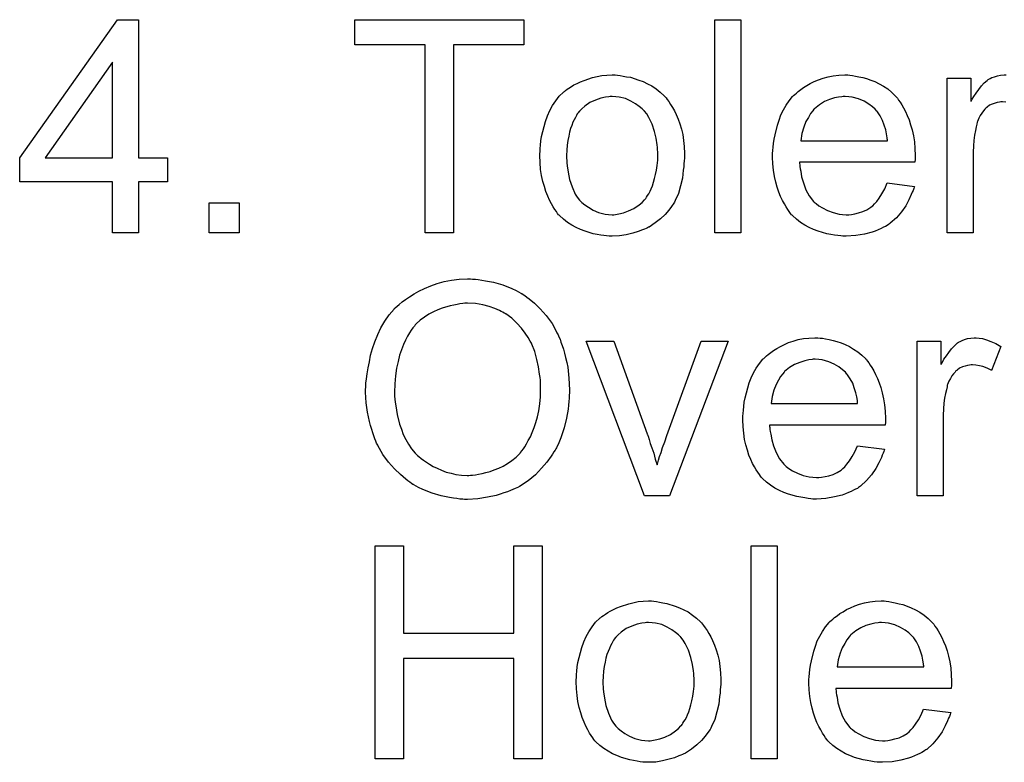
# Model space of a CAD drawing. Extents: x -1.5 to 9, y -3 to 5.
# Tile 299 of 368: x 4.8 to 5.17, y 1.269 to 1.548. Entities that reach past the tile are written whole.
import ezdxf

# ---------------------------------------------------------------- set-up
doc = ezdxf.new("R2010")
doc.units = 0
doc.layers.add('qfn16-30-34-a_mechanical_19', color=1, linetype='CONTINUOUS')

msp = doc.modelspace()

# ---------------------------------------------------------------- linework, layer by layer
at = {"layer": 'qfn16-30-34-a_mechanical_19', "color": 1}
for points in [[(4.84466, 1.496577), (4.855536, 1.496577), (4.855536, 1.487552), (4.84466, 1.487552), (4.84466, 1.468346), (4.834826, 1.468346), (4.834826, 1.487552), (4.8, 1.487552), (4.8, 1.496577), (4.836677, 1.54841), (4.84466, 1.54841), (4.84466, 1.496577)], [(4.989285, 1.538923), (4.962906, 1.538923), (4.962906, 1.468346), (4.952261, 1.468346), (4.952261, 1.538923), (4.925882, 1.538923), (4.925882, 1.54841), (4.989285, 1.54841), (4.989285, 1.538923)], [(5.070854, 1.468346), (5.061019, 1.468346), (5.061019, 1.54841), (5.070854, 1.54841), (5.070854, 1.468346)], [(4.834826, 1.532444), (4.809603, 1.496577), (4.834826, 1.496577), (4.834826, 1.532444)], [(5.024458, 1.527584), (5.025499, 1.527469), (5.026656, 1.527237), (5.027929, 1.527006), (5.029433, 1.526774), (5.032557, 1.525733), (5.034177, 1.525155), (5.035797, 1.524345), (5.037416, 1.523535), (5.039036, 1.522378), (5.04054, 1.521221), (5.042044, 1.519832), (5.04216, 1.519717), (5.042391, 1.519485), (5.042739, 1.519023), (5.043201, 1.518444), (5.04378, 1.517634), (5.044474, 1.516593), (5.045168, 1.515436), (5.045863, 1.514163), (5.046557, 1.512775), (5.047251, 1.511039), (5.047945, 1.509304), (5.048524, 1.507337), (5.048986, 1.505254), (5.049333, 1.503056), (5.049565, 1.500742), (5.049681, 1.498197), (5.049681, 1.498081), (5.049681, 1.497734), (5.049681, 1.497155), (5.049681, 1.496345), (5.049565, 1.49542), (5.049449, 1.494263), (5.049449, 1.493106), (5.049218, 1.491833), (5.048871, 1.48894), (5.048176, 1.486048), (5.047367, 1.483156), (5.04621, 1.480494), (5.04621, 1.480379), (5.046094, 1.480263), (5.045863, 1.479916), (5.045631, 1.479453), (5.044821, 1.478296), (5.04378, 1.476908), (5.042391, 1.475288), (5.040656, 1.473668), (5.038689, 1.472048), (5.036375, 1.470544), (5.036259, 1.470544), (5.036144, 1.470428), (5.035797, 1.470197), (5.035218, 1.469966), (5.03464, 1.469734), (5.033945, 1.469503), (5.03221, 1.468809), (5.030243, 1.46823), (5.027813, 1.467652), (5.025268, 1.467189), (5.022491, 1.467073), (5.021334, 1.467073), (5.020408, 1.467189), (5.019367, 1.467305), (5.01821, 1.467536), (5.016822, 1.467767), (5.015433, 1.467999), (5.01231, 1.468924), (5.010574, 1.469619), (5.008954, 1.470313), (5.007334, 1.471238), (5.005715, 1.47228), (5.004211, 1.473437), (5.002706, 1.474825), (5.002591, 1.474941), (5.002359, 1.475172), (5.002012, 1.475635), (5.001549, 1.476329), (5.000971, 1.477139), (5.000392, 1.478065), (4.999698, 1.479222), (4.999004, 1.48061), (4.99831, 1.482114), (4.997616, 1.48385), (4.997037, 1.485701), (4.996459, 1.487668), (4.995996, 1.489866), (4.995649, 1.49218), (4.995417, 1.494726), (4.995302, 1.497387), (4.995302, 1.497618), (4.995302, 1.498081), (4.995417, 1.498891), (4.995417, 1.500048), (4.995533, 1.50132), (4.995764, 1.50294), (4.995996, 1.50456), (4.996459, 1.506411), (4.996921, 1.508262), (4.9975, 1.510229), (4.998194, 1.512312), (4.99912, 1.514279), (5.000045, 1.51613), (5.001318, 1.517981), (5.002591, 1.519717), (5.004211, 1.521221), (5.004326, 1.521336), (5.004558, 1.521452), (5.00502, 1.521799), (5.005599, 1.522262), (5.006293, 1.522725), (5.007219, 1.523303), (5.008144, 1.523882), (5.009301, 1.52446), (5.010574, 1.525039), (5.011962, 1.525617), (5.015086, 1.526659), (5.018673, 1.527469), (5.020524, 1.527584), (5.022491, 1.5277), (5.023648, 1.5277), (5.024458, 1.527584)], [(5.111811, 1.527584), (5.112737, 1.527469), (5.113894, 1.527237), (5.115167, 1.527006), (5.116671, 1.526659), (5.118059, 1.526312), (5.119679, 1.525733), (5.121183, 1.525155), (5.122803, 1.524345), (5.124423, 1.523419), (5.126043, 1.522378), (5.127547, 1.521105), (5.128935, 1.519717), (5.129051, 1.519601), (5.129282, 1.51937), (5.129629, 1.518907), (5.130092, 1.518213), (5.130671, 1.517403), (5.131249, 1.516477), (5.131943, 1.51532), (5.132637, 1.513932), (5.133332, 1.512428), (5.134026, 1.510808), (5.134604, 1.508957), (5.135183, 1.50699), (5.135646, 1.504792), (5.135993, 1.502477), (5.136224, 1.500048), (5.13634, 1.497387), (5.13634, 1.497271), (5.13634, 1.496808), (5.13634, 1.495998), (5.136224, 1.494841), (5.092837, 1.494841), (5.092837, 1.494726), (5.092837, 1.494379), (5.092952, 1.493916), (5.092952, 1.493222), (5.093068, 1.492412), (5.0933, 1.491486), (5.093647, 1.489403), (5.094341, 1.487089), (5.095266, 1.484544), (5.096539, 1.48223), (5.098159, 1.480147), (5.098275, 1.480147), (5.09839, 1.479916), (5.099084, 1.479338), (5.100126, 1.478528), (5.101514, 1.477718), (5.103365, 1.476792), (5.105448, 1.475982), (5.107762, 1.475404), (5.109035, 1.475288), (5.110423, 1.475172), (5.111349, 1.475172), (5.11239, 1.475288), (5.113663, 1.475519), (5.115051, 1.475867), (5.116671, 1.476329), (5.118175, 1.477024), (5.119679, 1.477949), (5.119795, 1.478065), (5.120373, 1.478528), (5.121068, 1.479222), (5.121877, 1.480147), (5.122803, 1.48142), (5.123844, 1.48304), (5.124886, 1.484891), (5.125811, 1.487089), (5.135993, 1.485817), (5.135993, 1.485701), (5.135877, 1.48547), (5.135761, 1.485007), (5.13553, 1.484313), (5.135183, 1.483618), (5.134836, 1.482693), (5.13391, 1.480726), (5.132753, 1.478528), (5.131133, 1.476214), (5.129282, 1.474015), (5.126968, 1.471933), (5.126852, 1.471933), (5.126621, 1.471701), (5.126274, 1.47147), (5.125811, 1.471123), (5.125117, 1.470776), (5.124423, 1.470429), (5.123497, 1.469966), (5.122456, 1.469503), (5.121299, 1.46904), (5.120142, 1.468577), (5.117249, 1.467883), (5.11401, 1.467305), (5.110423, 1.467073), (5.10915, 1.467073), (5.108341, 1.467189), (5.107299, 1.467305), (5.106026, 1.467536), (5.104638, 1.467767), (5.103134, 1.467999), (5.099894, 1.468925), (5.098159, 1.469619), (5.096539, 1.470313), (5.094804, 1.471238), (5.093184, 1.47228), (5.09168, 1.473437), (5.090176, 1.474825), (5.09006, 1.474941), (5.089828, 1.475172), (5.089481, 1.475635), (5.089019, 1.476329), (5.08844, 1.477139), (5.087862, 1.478065), (5.087167, 1.479222), (5.086473, 1.480495), (5.085779, 1.481998), (5.085085, 1.483618), (5.084506, 1.485469), (5.083928, 1.487436), (5.083465, 1.489519), (5.083118, 1.491833), (5.082886, 1.494263), (5.082771, 1.496808), (5.082771, 1.496924), (5.082771, 1.497502), (5.082771, 1.498197), (5.082886, 1.499238), (5.083002, 1.500511), (5.083118, 1.501899), (5.083349, 1.503519), (5.083696, 1.505139), (5.084622, 1.508841), (5.0852, 1.510692), (5.085895, 1.512659), (5.08682, 1.51451), (5.087862, 1.516246), (5.089019, 1.517981), (5.090291, 1.519601), (5.090407, 1.519717), (5.090638, 1.519948), (5.091101, 1.520295), (5.09168, 1.520874), (5.092374, 1.521452), (5.0933, 1.522147), (5.094341, 1.522956), (5.095614, 1.523651), (5.096886, 1.52446), (5.09839, 1.525155), (5.10001, 1.525849), (5.101746, 1.526427), (5.103597, 1.527006), (5.105564, 1.527353), (5.107646, 1.527584), (5.109845, 1.5277), (5.111002, 1.5277), (5.111811, 1.527584)], [(5.170356, 1.517403), (5.169083, 1.517518), (5.168505, 1.517518), (5.167926, 1.517403), (5.167116, 1.517287), (5.166306, 1.517056), (5.165265, 1.516709), (5.164224, 1.516246), (5.163298, 1.515552), (5.163182, 1.515436), (5.162835, 1.515205), (5.162488, 1.514742), (5.16191, 1.514163), (5.161331, 1.513353), (5.160753, 1.512428), (5.160174, 1.511386), (5.159711, 1.510114), (5.159596, 1.509882), (5.15948, 1.509188), (5.159248, 1.508147), (5.158901, 1.506758), (5.158554, 1.505023), (5.158323, 1.503056), (5.158207, 1.500973), (5.158092, 1.498659), (5.158092, 1.468346), (5.148257, 1.468346), (5.148257, 1.526427), (5.157166, 1.526427), (5.157166, 1.517634), (5.157282, 1.51775), (5.157744, 1.51856), (5.158323, 1.519601), (5.159248, 1.520874), (5.160174, 1.522147), (5.161215, 1.523535), (5.162257, 1.524692), (5.163298, 1.525618), (5.163414, 1.525733), (5.163761, 1.525965), (5.164455, 1.526312), (5.165149, 1.526659), (5.166075, 1.527006), (5.167232, 1.527353), (5.168389, 1.527584), (5.169662, 1.5277), (5.170471, 1.5277)], [(5.022491, 1.519601), (5.021797, 1.519601), (5.021218, 1.519485), (5.019946, 1.51937), (5.01821, 1.518907), (5.016243, 1.518213), (5.014161, 1.517287), (5.012194, 1.515899), (5.011153, 1.514973), (5.010227, 1.514047), (5.010227, 1.513932), (5.009995, 1.513816), (5.009764, 1.513469), (5.009417, 1.513006), (5.00907, 1.512428), (5.008723, 1.511733), (5.00826, 1.510808), (5.007797, 1.509882), (5.007334, 1.508725), (5.006872, 1.507568), (5.006525, 1.50618), (5.006177, 1.504676), (5.00583, 1.503056), (5.005599, 1.50132), (5.005483, 1.499353), (5.005368, 1.497387), (5.005368, 1.497271), (5.005368, 1.496924), (5.005368, 1.496345), (5.005483, 1.495535), (5.005483, 1.49461), (5.005599, 1.493569), (5.005946, 1.491139), (5.006525, 1.488362), (5.00745, 1.485585), (5.008607, 1.482924), (5.009417, 1.481767), (5.010227, 1.48061), (5.010343, 1.48061), (5.010458, 1.480379), (5.011153, 1.4798), (5.012194, 1.478875), (5.013582, 1.477949), (5.015318, 1.476908), (5.0174, 1.475982), (5.01983, 1.475404), (5.021103, 1.475288), (5.022491, 1.475172), (5.023185, 1.475172), (5.023764, 1.475288), (5.025037, 1.475519), (5.026772, 1.475866), (5.028623, 1.476561), (5.030706, 1.477486), (5.032673, 1.478875), (5.033714, 1.4798), (5.03464, 1.480726), (5.034755, 1.480841), (5.034871, 1.480957), (5.035102, 1.481304), (5.035449, 1.481767), (5.035797, 1.482346), (5.036259, 1.48304), (5.036722, 1.483965), (5.037185, 1.484891), (5.037648, 1.486048), (5.037995, 1.487321), (5.038458, 1.488709), (5.038805, 1.490213), (5.039152, 1.491949), (5.039383, 1.493684), (5.039615, 1.495651), (5.039615, 1.497734), (5.039615, 1.497849), (5.039615, 1.498197), (5.039615, 1.498775), (5.039499, 1.499469), (5.039499, 1.500395), (5.039383, 1.501436), (5.039036, 1.503866), (5.038458, 1.506411), (5.037532, 1.509188), (5.036259, 1.511733), (5.035565, 1.513006), (5.03464, 1.514047), (5.03464, 1.514163), (5.034408, 1.514279), (5.033714, 1.514973), (5.032673, 1.515783), (5.031284, 1.516824), (5.029549, 1.517866), (5.027466, 1.518791), (5.025152, 1.51937), (5.02388, 1.519485), (5.022491, 1.519601)], [(5.10996, 1.519601), (5.109266, 1.519601), (5.108803, 1.519485), (5.107531, 1.51937), (5.106026, 1.519023), (5.104175, 1.518444), (5.102208, 1.517634), (5.100357, 1.516477), (5.098506, 1.514973), (5.098275, 1.514742), (5.097812, 1.514163), (5.097002, 1.513122), (5.096192, 1.511734), (5.095266, 1.510114), (5.094457, 1.508031), (5.093762, 1.505601), (5.093415, 1.50294), (5.125927, 1.50294), (5.125927, 1.503056), (5.125927, 1.503287), (5.125811, 1.503634), (5.125811, 1.504097), (5.12558, 1.505486), (5.125233, 1.50699), (5.124654, 1.508841), (5.124076, 1.510576), (5.12315, 1.512312), (5.122109, 1.513816), (5.122109, 1.513932), (5.121877, 1.514047), (5.121299, 1.514742), (5.120258, 1.515667), (5.118869, 1.516709), (5.117134, 1.51775), (5.115051, 1.518676), (5.112621, 1.51937), (5.111349, 1.519485), (5.10996, 1.519601)], [(4.882378, 1.468346), (4.871155, 1.468346), (4.871155, 1.479569), (4.882378, 1.479569), (4.882378, 1.468346)], [(4.970079, 1.450945), (4.97112, 1.450945), (4.972162, 1.450829), (4.97355, 1.450598), (4.974938, 1.450366), (4.977947, 1.449788), (4.981418, 1.448862), (4.984773, 1.447474), (4.986508, 1.446664), (4.988244, 1.445738), (4.98836, 1.445622), (4.988591, 1.445507), (4.989054, 1.44516), (4.989748, 1.444812), (4.990442, 1.444234), (4.991368, 1.44354), (4.993335, 1.44192), (4.995417, 1.439837), (4.997731, 1.437292), (4.99993, 1.434284), (5.001781, 1.430928), (5.001781, 1.430813), (5.002012, 1.430466), (5.002244, 1.430003), (5.002475, 1.429309), (5.002938, 1.428383), (5.003285, 1.427342), (5.003748, 1.426069), (5.004211, 1.424681), (5.004558, 1.423177), (5.00502, 1.421557), (5.005483, 1.419706), (5.00583, 1.417854), (5.006293, 1.413805), (5.006525, 1.409408), (5.006525, 1.409293), (5.006525, 1.40883), (5.006525, 1.408251), (5.006409, 1.407326), (5.006409, 1.406284), (5.006293, 1.405012), (5.006062, 1.403623), (5.005946, 1.402119), (5.005368, 1.398764), (5.004442, 1.395062), (5.003169, 1.391359), (5.002475, 1.389508), (5.001549, 1.387657), (5.001549, 1.387541), (5.001318, 1.387194), (5.001087, 1.386731), (5.000624, 1.386037), (5.000161, 1.385227), (4.999583, 1.384417), (4.997963, 1.382219), (4.995996, 1.379905), (4.993682, 1.377475), (4.990905, 1.375161), (4.987665, 1.373079), (4.98755, 1.373079), (4.987318, 1.372847), (4.98674, 1.372616), (4.986046, 1.372269), (4.985236, 1.371921), (4.98431, 1.371574), (4.983153, 1.371112), (4.98188, 1.370649), (4.980492, 1.370186), (4.978988, 1.369723), (4.975633, 1.369029), (4.972046, 1.36845), (4.968228, 1.368219), (4.967071, 1.368219), (4.966377, 1.368335), (4.965335, 1.368335), (4.964178, 1.368566), (4.962906, 1.368682), (4.961401, 1.368913), (4.958278, 1.369608), (4.954922, 1.370533), (4.951451, 1.371921), (4.949716, 1.372731), (4.94798, 1.373657), (4.947865, 1.373773), (4.947633, 1.373888), (4.94717, 1.374236), (4.946476, 1.374698), (4.945782, 1.375161), (4.944972, 1.375855), (4.943005, 1.377591), (4.940807, 1.379673), (4.938493, 1.382219), (4.93641, 1.385111), (4.934443, 1.388467), (4.934443, 1.388582), (4.934212, 1.388929), (4.933981, 1.389392), (4.933749, 1.390086), (4.933402, 1.391012), (4.933055, 1.392053), (4.932592, 1.39321), (4.932245, 1.394483), (4.931782, 1.395987), (4.931319, 1.397491), (4.930625, 1.400962), (4.930163, 1.404549), (4.929931, 1.408483), (4.929931, 1.408598), (4.929931, 1.408714), (4.929931, 1.409408), (4.930047, 1.41045), (4.930047, 1.411838), (4.930278, 1.413458), (4.93051, 1.415425), (4.930857, 1.417623), (4.931319, 1.419937), (4.931782, 1.422367), (4.932476, 1.424912), (4.933402, 1.427457), (4.934443, 1.430119), (4.9356, 1.432664), (4.937105, 1.435209), (4.938724, 1.437523), (4.940575, 1.439722), (4.940691, 1.439837), (4.941038, 1.440185), (4.941733, 1.440763), (4.942542, 1.441457), (4.943584, 1.442383), (4.944856, 1.443308), (4.94636, 1.44435), (4.948096, 1.445391), (4.949947, 1.446432), (4.95203, 1.447474), (4.954344, 1.448399), (4.956774, 1.449325), (4.959435, 1.450019), (4.962211, 1.450598), (4.965104, 1.450945), (4.968228, 1.45106), (4.969269, 1.45106), (4.970079, 1.450945)], [(4.968228, 1.44192), (4.967186, 1.44192), (4.966377, 1.441804), (4.965335, 1.441689), (4.964294, 1.441457), (4.963021, 1.441226), (4.961633, 1.440994), (4.958625, 1.440069), (4.957005, 1.439375), (4.955385, 1.43868), (4.95365, 1.437755), (4.95203, 1.436714), (4.95041, 1.435556), (4.948906, 1.434168), (4.94879, 1.434052), (4.948559, 1.433821), (4.948212, 1.433358), (4.947633, 1.432664), (4.947055, 1.431854), (4.94636, 1.430813), (4.945666, 1.42954), (4.944856, 1.428036), (4.944162, 1.426416), (4.943352, 1.424449), (4.942658, 1.422367), (4.94208, 1.420053), (4.941501, 1.417507), (4.941154, 1.414615), (4.940923, 1.411607), (4.940807, 1.408367), (4.940807, 1.408251), (4.940807, 1.407789), (4.940807, 1.406979), (4.940923, 1.405937), (4.941038, 1.40478), (4.94127, 1.403392), (4.941501, 1.401772), (4.941733, 1.400152), (4.942658, 1.39645), (4.943352, 1.394599), (4.944047, 1.392632), (4.944972, 1.390781), (4.946013, 1.388929), (4.94717, 1.387194), (4.948559, 1.385574), (4.948675, 1.385458), (4.948906, 1.385227), (4.949369, 1.384764), (4.949947, 1.384301), (4.950757, 1.383607), (4.951683, 1.382913), (4.952724, 1.382219), (4.953881, 1.381409), (4.955269, 1.380599), (4.956774, 1.379905), (4.958393, 1.379211), (4.960129, 1.378516), (4.96198, 1.378054), (4.963831, 1.377591), (4.965914, 1.377359), (4.968112, 1.377244), (4.968691, 1.377244), (4.969269, 1.377359), (4.970079, 1.377359), (4.97112, 1.377475), (4.972277, 1.377707), (4.973666, 1.377938), (4.975054, 1.378285), (4.976674, 1.378748), (4.978178, 1.379326), (4.979913, 1.379905), (4.981533, 1.380715), (4.983153, 1.381756), (4.984773, 1.382797), (4.986393, 1.38407), (4.987897, 1.385574), (4.988012, 1.38569), (4.988244, 1.385921), (4.988591, 1.3865), (4.989169, 1.387194), (4.989748, 1.388004), (4.990327, 1.389045), (4.991021, 1.390318), (4.991831, 1.391706), (4.992525, 1.393326), (4.993219, 1.395177), (4.993797, 1.397144), (4.994492, 1.399227), (4.994954, 1.401541), (4.995302, 1.404086), (4.995533, 1.406747), (4.995649, 1.409524), (4.995649, 1.40964), (4.995649, 1.409987), (4.995649, 1.41045), (4.995649, 1.411144), (4.995533, 1.411954), (4.995533, 1.412995), (4.995417, 1.414036), (4.995186, 1.415309), (4.994839, 1.41797), (4.99426, 1.420747), (4.99345, 1.423755), (4.992293, 1.426532), (4.992293, 1.426648), (4.992178, 1.426879), (4.991946, 1.427226), (4.991715, 1.427689), (4.990905, 1.429077), (4.989864, 1.430697), (4.988475, 1.432548), (4.98674, 1.434399), (4.984773, 1.436251), (4.982575, 1.43787), (4.982459, 1.43787), (4.982343, 1.438102), (4.981996, 1.438218), (4.981418, 1.438565), (4.980839, 1.438796), (4.980145, 1.439143), (4.978409, 1.439953), (4.976327, 1.440647), (4.973897, 1.441341), (4.97112, 1.441804), (4.968228, 1.44192)], [(5.044011, 1.369608), (5.03464, 1.369608), (5.012772, 1.427689), (5.023185, 1.427689), (5.035681, 1.392863), (5.035681, 1.392747), (5.035797, 1.392632), (5.035912, 1.392285), (5.036028, 1.391938), (5.036375, 1.390781), (5.036838, 1.389276), (5.037416, 1.387541), (5.038111, 1.385574), (5.038689, 1.383376), (5.039383, 1.381178), (5.039499, 1.381409), (5.039615, 1.381987), (5.039962, 1.382913), (5.040309, 1.384301), (5.040887, 1.385805), (5.041466, 1.387772), (5.042276, 1.389855), (5.043086, 1.392169), (5.055928, 1.427689), (5.06611, 1.427689), (5.044011, 1.369608)], [(5.100589, 1.428846), (5.101514, 1.42873), (5.102671, 1.428499), (5.103944, 1.428267), (5.105448, 1.42792), (5.106836, 1.427573), (5.108456, 1.426995), (5.10996, 1.426416), (5.11158, 1.425606), (5.1132, 1.424681), (5.11482, 1.423639), (5.116324, 1.422367), (5.117712, 1.420978), (5.117828, 1.420863), (5.118059, 1.420631), (5.118406, 1.420168), (5.118869, 1.419474), (5.119448, 1.418664), (5.120026, 1.417739), (5.12072, 1.416582), (5.121415, 1.415193), (5.122109, 1.413689), (5.122803, 1.41207), (5.123382, 1.410218), (5.12396, 1.408251), (5.124423, 1.406053), (5.12477, 1.403739), (5.125001, 1.401309), (5.125117, 1.398648), (5.125117, 1.398533), (5.125117, 1.39807), (5.125117, 1.39726), (5.125001, 1.396103), (5.081614, 1.396103), (5.081614, 1.395987), (5.081614, 1.39564), (5.08173, 1.395177), (5.08173, 1.394483), (5.081845, 1.393673), (5.082077, 1.392747), (5.082424, 1.390665), (5.083118, 1.388351), (5.084043, 1.385805), (5.085316, 1.383492), (5.086936, 1.381409), (5.087052, 1.381409), (5.087167, 1.381178), (5.087862, 1.380599), (5.088903, 1.379789), (5.090291, 1.378979), (5.092142, 1.378054), (5.094225, 1.377244), (5.096539, 1.376665), (5.097812, 1.37655), (5.0992, 1.376434), (5.100126, 1.376434), (5.101167, 1.37655), (5.10244, 1.376781), (5.103828, 1.377128), (5.105448, 1.377591), (5.106952, 1.378285), (5.108456, 1.379211), (5.108572, 1.379326), (5.10915, 1.379789), (5.109845, 1.380483), (5.110654, 1.381409), (5.11158, 1.382682), (5.112621, 1.384302), (5.113663, 1.386153), (5.114588, 1.388351), (5.12477, 1.387078), (5.12477, 1.386963), (5.124654, 1.386731), (5.124538, 1.386268), (5.124307, 1.385574), (5.12396, 1.38488), (5.123613, 1.383954), (5.122687, 1.381987), (5.12153, 1.379789), (5.11991, 1.377475), (5.118059, 1.375277), (5.115745, 1.373194), (5.11563, 1.373194), (5.115398, 1.372963), (5.115051, 1.372732), (5.114588, 1.372384), (5.113894, 1.372037), (5.1132, 1.37169), (5.112274, 1.371227), (5.111233, 1.370765), (5.110076, 1.370302), (5.108919, 1.369839), (5.106026, 1.369145), (5.102787, 1.368566), (5.0992, 1.368335), (5.097927, 1.368335), (5.097118, 1.368451), (5.096076, 1.368566), (5.094804, 1.368798), (5.093415, 1.369029), (5.091911, 1.369261), (5.088672, 1.370186), (5.086936, 1.37088), (5.085316, 1.371574), (5.083581, 1.3725), (5.081961, 1.373541), (5.080457, 1.374698), (5.078953, 1.376087), (5.078837, 1.376202), (5.078606, 1.376434), (5.078258, 1.376897), (5.077796, 1.377591), (5.077217, 1.378401), (5.076639, 1.379326), (5.075944, 1.380483), (5.07525, 1.381756), (5.074556, 1.38326), (5.073862, 1.38488), (5.073283, 1.386731), (5.072705, 1.388698), (5.072242, 1.390781), (5.071895, 1.393095), (5.071664, 1.395524), (5.071548, 1.39807), (5.071548, 1.398185), (5.071548, 1.398764), (5.071548, 1.399458), (5.071664, 1.400499), (5.071779, 1.401772), (5.071895, 1.40316), (5.072126, 1.40478), (5.072474, 1.4064), (5.073399, 1.410102), (5.073978, 1.411954), (5.074672, 1.413921), (5.075597, 1.415772), (5.076639, 1.417507), (5.077796, 1.419243), (5.079068, 1.420863), (5.079184, 1.420978), (5.079416, 1.42121), (5.079878, 1.421557), (5.080457, 1.422135), (5.081151, 1.422714), (5.082077, 1.423408), (5.083118, 1.424218), (5.084391, 1.424912), (5.085663, 1.425722), (5.087167, 1.426416), (5.088787, 1.427111), (5.090523, 1.427689), (5.092374, 1.428267), (5.094341, 1.428615), (5.096423, 1.428846), (5.098622, 1.428962), (5.099779, 1.428962), (5.100589, 1.428846)], [(5.16029, 1.428846), (5.161562, 1.428615), (5.163067, 1.428152), (5.164686, 1.427573), (5.166538, 1.426763), (5.168505, 1.425722), (5.164918, 1.416697), (5.164802, 1.416813), (5.164339, 1.417045), (5.163645, 1.417392), (5.16272, 1.417739), (5.161678, 1.418086), (5.160405, 1.418433), (5.159133, 1.418664), (5.15786, 1.41878), (5.157282, 1.41878), (5.156703, 1.418664), (5.155893, 1.418549), (5.155083, 1.418317), (5.154042, 1.41797), (5.153001, 1.417507), (5.152075, 1.416813), (5.151959, 1.416697), (5.151612, 1.416466), (5.151265, 1.416003), (5.150687, 1.415425), (5.150108, 1.414615), (5.14953, 1.413689), (5.148951, 1.412648), (5.148488, 1.411375), (5.148373, 1.411144), (5.148257, 1.41045), (5.148026, 1.409408), (5.147678, 1.40802), (5.147331, 1.406284), (5.1471, 1.404318), (5.146984, 1.402235), (5.146869, 1.399921), (5.146869, 1.369608), (5.137034, 1.369608), (5.137034, 1.427689), (5.145943, 1.427689), (5.145943, 1.418896), (5.146059, 1.419012), (5.146521, 1.419821), (5.1471, 1.420863), (5.148026, 1.422135), (5.148951, 1.423408), (5.149993, 1.424796), (5.151034, 1.425954), (5.152075, 1.426879), (5.152191, 1.426995), (5.152538, 1.427226), (5.153232, 1.427573), (5.153926, 1.42792), (5.154852, 1.428267), (5.156009, 1.428615), (5.157166, 1.428846), (5.158439, 1.428962), (5.159248, 1.428962), (5.16029, 1.428846)], [(5.098737, 1.420863), (5.098043, 1.420863), (5.09758, 1.420747), (5.096308, 1.420631), (5.094804, 1.420284), (5.092952, 1.419706), (5.090985, 1.418896), (5.089134, 1.417739), (5.087283, 1.416235), (5.087052, 1.416003), (5.086589, 1.415425), (5.085779, 1.414383), (5.084969, 1.412995), (5.084043, 1.411375), (5.083234, 1.409293), (5.082539, 1.406863), (5.082192, 1.404202), (5.114704, 1.404202), (5.114704, 1.404318), (5.114704, 1.404549), (5.114588, 1.404896), (5.114588, 1.405359), (5.114357, 1.406747), (5.11401, 1.408251), (5.113431, 1.410103), (5.112853, 1.411838), (5.111927, 1.413574), (5.110886, 1.415078), (5.110886, 1.415193), (5.110654, 1.415309), (5.110076, 1.416003), (5.109035, 1.416929), (5.107646, 1.41797), (5.105911, 1.419012), (5.103828, 1.419937), (5.101399, 1.420631), (5.100126, 1.420747), (5.098737, 1.420863)], [(4.996227, 1.270753), (4.985583, 1.270753), (4.985583, 1.308472), (4.944162, 1.308472), (4.944162, 1.270753), (4.933518, 1.270753), (4.933518, 1.350818), (4.944162, 1.350818), (4.944162, 1.317959), (4.985583, 1.317959), (4.985583, 1.350818), (4.996227, 1.350818), (4.996227, 1.270753)], [(5.084506, 1.270753), (5.074672, 1.270753), (5.074672, 1.350818), (5.084506, 1.350818), (5.084506, 1.270753)], [(5.038111, 1.329992), (5.039152, 1.329876), (5.040309, 1.329645), (5.041582, 1.329413), (5.043086, 1.329182), (5.04621, 1.328141), (5.047829, 1.327562), (5.049449, 1.326752), (5.051069, 1.325942), (5.052689, 1.324785), (5.054193, 1.323628), (5.055697, 1.32224), (5.055813, 1.322124), (5.056044, 1.321893), (5.056391, 1.32143), (5.056854, 1.320851), (5.057432, 1.320042), (5.058127, 1.319), (5.058821, 1.317843), (5.059515, 1.316571), (5.060209, 1.315182), (5.060904, 1.313447), (5.061598, 1.311711), (5.062176, 1.309744), (5.062639, 1.307662), (5.062986, 1.305463), (5.063217, 1.303149), (5.063333, 1.300604), (5.063333, 1.300488), (5.063333, 1.300141), (5.063333, 1.299563), (5.063333, 1.298753), (5.063217, 1.297827), (5.063102, 1.29667), (5.063102, 1.295513), (5.06287, 1.294241), (5.062523, 1.291348), (5.061829, 1.288456), (5.061019, 1.285563), (5.059862, 1.282902), (5.059862, 1.282786), (5.059747, 1.28267), (5.059515, 1.282323), (5.059284, 1.281861), (5.058474, 1.280704), (5.057432, 1.279315), (5.056044, 1.277695), (5.054309, 1.276076), (5.052342, 1.274456), (5.050028, 1.272952), (5.049912, 1.272952), (5.049796, 1.272836), (5.049449, 1.272605), (5.048871, 1.272373), (5.048292, 1.272142), (5.047598, 1.27191), (5.045863, 1.271216), (5.043896, 1.270638), (5.041466, 1.270059), (5.038921, 1.269596), (5.036144, 1.269481), (5.034987, 1.269481), (5.034061, 1.269596), (5.03302, 1.269712), (5.031863, 1.269944), (5.030474, 1.270175), (5.029086, 1.270406), (5.025962, 1.271332), (5.024227, 1.272026), (5.022607, 1.27272), (5.020987, 1.273646), (5.019367, 1.274687), (5.017863, 1.275844), (5.016359, 1.277233), (5.016243, 1.277348), (5.016012, 1.27758), (5.015665, 1.278043), (5.015202, 1.278737), (5.014623, 1.279547), (5.014045, 1.280472), (5.013351, 1.281629), (5.012657, 1.283018), (5.011962, 1.284522), (5.011268, 1.286257), (5.01069, 1.288108), (5.010111, 1.290075), (5.009648, 1.292274), (5.009301, 1.294588), (5.00907, 1.297133), (5.008954, 1.299794), (5.008954, 1.300025), (5.008954, 1.300488), (5.00907, 1.301298), (5.00907, 1.302455), (5.009186, 1.303728), (5.009417, 1.305348), (5.009648, 1.306967), (5.010111, 1.308819), (5.010574, 1.31067), (5.011153, 1.312637), (5.011847, 1.314719), (5.012772, 1.316686), (5.013698, 1.318537), (5.014971, 1.320389), (5.016243, 1.322124), (5.017863, 1.323628), (5.017979, 1.323744), (5.01821, 1.32386), (5.018673, 1.324207), (5.019252, 1.32467), (5.019946, 1.325132), (5.020871, 1.325711), (5.021797, 1.326289), (5.022954, 1.326868), (5.024227, 1.327446), (5.025615, 1.328025), (5.028739, 1.329066), (5.032326, 1.329876), (5.034177, 1.329992), (5.036144, 1.330108), (5.037301, 1.330108), (5.038111, 1.329992)], [(5.125464, 1.329992), (5.12639, 1.329876), (5.127547, 1.329645), (5.128819, 1.329413), (5.130324, 1.329066), (5.131712, 1.328719), (5.133332, 1.328141), (5.134836, 1.327562), (5.136456, 1.326752), (5.138075, 1.325827), (5.139695, 1.324785), (5.141199, 1.323513), (5.142588, 1.322124), (5.142703, 1.322009), (5.142935, 1.321777), (5.143282, 1.321314), (5.143745, 1.32062), (5.144323, 1.31981), (5.144902, 1.318885), (5.145596, 1.317728), (5.14629, 1.316339), (5.146984, 1.314835), (5.147678, 1.313215), (5.148257, 1.311364), (5.148836, 1.309397), (5.149298, 1.307199), (5.149645, 1.304885), (5.149877, 1.302455), (5.149993, 1.299794), (5.149993, 1.299678), (5.149993, 1.299216), (5.149993, 1.298406), (5.149877, 1.297249), (5.106489, 1.297249), (5.106489, 1.297133), (5.106489, 1.296786), (5.106605, 1.296323), (5.106605, 1.295629), (5.106721, 1.294819), (5.106952, 1.293893), (5.107299, 1.291811), (5.107993, 1.289497), (5.108919, 1.286951), (5.110192, 1.284638), (5.111811, 1.282555), (5.111927, 1.282555), (5.112043, 1.282323), (5.112737, 1.281745), (5.113778, 1.280935), (5.115167, 1.280125), (5.117018, 1.2792), (5.119101, 1.27839), (5.121415, 1.277811), (5.122687, 1.277696), (5.124076, 1.27758), (5.125001, 1.27758), (5.126043, 1.277696), (5.127315, 1.277927), (5.128704, 1.278274), (5.130324, 1.278737), (5.131828, 1.279431), (5.133332, 1.280357), (5.133447, 1.280472), (5.134026, 1.280935), (5.13472, 1.281629), (5.13553, 1.282555), (5.136456, 1.283828), (5.137497, 1.285447), (5.138538, 1.287299), (5.139464, 1.289497), (5.149645, 1.288224), (5.149645, 1.288109), (5.14953, 1.287877), (5.149414, 1.287414), (5.149183, 1.28672), (5.148836, 1.286026), (5.148488, 1.2851), (5.147563, 1.283133), (5.146406, 1.280935), (5.144786, 1.278621), (5.142935, 1.276423), (5.140621, 1.27434), (5.140505, 1.27434), (5.140274, 1.274109), (5.139927, 1.273877), (5.139464, 1.27353), (5.13877, 1.273183), (5.138075, 1.272836), (5.13715, 1.272373), (5.136109, 1.27191), (5.134952, 1.271448), (5.133794, 1.270985), (5.130902, 1.270291), (5.127662, 1.269712), (5.124076, 1.269481), (5.122803, 1.269481), (5.121993, 1.269597), (5.120952, 1.269712), (5.119679, 1.269944), (5.118291, 1.270175), (5.116787, 1.270406), (5.113547, 1.271332), (5.111811, 1.272026), (5.110192, 1.27272), (5.108456, 1.273646), (5.106836, 1.274687), (5.105332, 1.275844), (5.103828, 1.277233), (5.103712, 1.277348), (5.103481, 1.27758), (5.103134, 1.278043), (5.102671, 1.278737), (5.102093, 1.279547), (5.101514, 1.280472), (5.10082, 1.281629), (5.100126, 1.282902), (5.099432, 1.284406), (5.098737, 1.286026), (5.098159, 1.287877), (5.09758, 1.289844), (5.097118, 1.291927), (5.09677, 1.294241), (5.096539, 1.29667), (5.096423, 1.299216), (5.096423, 1.299331), (5.096423, 1.29991), (5.096423, 1.300604), (5.096539, 1.301645), (5.096655, 1.302918), (5.09677, 1.304306), (5.097002, 1.305926), (5.097349, 1.307546), (5.098275, 1.311248), (5.098853, 1.3131), (5.099547, 1.315067), (5.100473, 1.316918), (5.101514, 1.318653), (5.102671, 1.320389), (5.103944, 1.322009), (5.10406, 1.322124), (5.104291, 1.322356), (5.104754, 1.322703), (5.105332, 1.323281), (5.106026, 1.32386), (5.106952, 1.324554), (5.107993, 1.325364), (5.109266, 1.326058), (5.110539, 1.326868), (5.112043, 1.327562), (5.113663, 1.328256), (5.115398, 1.328835), (5.117249, 1.329413), (5.119216, 1.329761), (5.121299, 1.329992), (5.123497, 1.330108), (5.124654, 1.330108), (5.125464, 1.329992)], [(5.036144, 1.322008), (5.035449, 1.322008), (5.034871, 1.321893), (5.033598, 1.321777), (5.031863, 1.321314), (5.029896, 1.32062), (5.027813, 1.319695), (5.025846, 1.318306), (5.024805, 1.31738), (5.02388, 1.316455), (5.02388, 1.316339), (5.023648, 1.316224), (5.023417, 1.315876), (5.02307, 1.315414), (5.022722, 1.314835), (5.022375, 1.314141), (5.021913, 1.313215), (5.02145, 1.31229), (5.020987, 1.311133), (5.020524, 1.309976), (5.020177, 1.308587), (5.01983, 1.307083), (5.019483, 1.305463), (5.019252, 1.303728), (5.019136, 1.301761), (5.01902, 1.299794), (5.01902, 1.299678), (5.01902, 1.299331), (5.01902, 1.298753), (5.019136, 1.297943), (5.019136, 1.297017), (5.019252, 1.295976), (5.019599, 1.293546), (5.020177, 1.29077), (5.021103, 1.287993), (5.02226, 1.285332), (5.02307, 1.284175), (5.02388, 1.283018), (5.023995, 1.283018), (5.024111, 1.282786), (5.024805, 1.282208), (5.025846, 1.281282), (5.027235, 1.280357), (5.02897, 1.279315), (5.031053, 1.27839), (5.033483, 1.277811), (5.034755, 1.277695), (5.036144, 1.27758), (5.036838, 1.27758), (5.037416, 1.277695), (5.038689, 1.277927), (5.040425, 1.278274), (5.042276, 1.278968), (5.044358, 1.279894), (5.046325, 1.281282), (5.047367, 1.282208), (5.048292, 1.283133), (5.048408, 1.283249), (5.048524, 1.283365), (5.048755, 1.283712), (5.049102, 1.284175), (5.049449, 1.284753), (5.049912, 1.285447), (5.050375, 1.286373), (5.050838, 1.287299), (5.0513, 1.288456), (5.051648, 1.289728), (5.05211, 1.291117), (5.052457, 1.292621), (5.052805, 1.294356), (5.053036, 1.296092), (5.053267, 1.298059), (5.053267, 1.300141), (5.053267, 1.300257), (5.053267, 1.300604), (5.053267, 1.301182), (5.053152, 1.301877), (5.053152, 1.302802), (5.053036, 1.303844), (5.052689, 1.306273), (5.05211, 1.308819), (5.051185, 1.311595), (5.049912, 1.314141), (5.049218, 1.315414), (5.048292, 1.316455), (5.048292, 1.316571), (5.048061, 1.316686), (5.047367, 1.31738), (5.046325, 1.31819), (5.044937, 1.319232), (5.043201, 1.320273), (5.041119, 1.321199), (5.038805, 1.321777), (5.037532, 1.321893), (5.036144, 1.322008)], [(5.123613, 1.322009), (5.122919, 1.322009), (5.122456, 1.321893), (5.121183, 1.321777), (5.119679, 1.32143), (5.117828, 1.320852), (5.115861, 1.320042), (5.11401, 1.318885), (5.112159, 1.317381), (5.111927, 1.317149), (5.111464, 1.316571), (5.110654, 1.315529), (5.109845, 1.314141), (5.108919, 1.312521), (5.108109, 1.310439), (5.107415, 1.308009), (5.107068, 1.305348), (5.139579, 1.305348), (5.139579, 1.305464), (5.139579, 1.305695), (5.139464, 1.306042), (5.139464, 1.306505), (5.139232, 1.307893), (5.138885, 1.309397), (5.138307, 1.311248), (5.137728, 1.312984), (5.136803, 1.314719), (5.135761, 1.316224), (5.135761, 1.316339), (5.13553, 1.316455), (5.134952, 1.317149), (5.13391, 1.318075), (5.132522, 1.319116), (5.130786, 1.320157), (5.128704, 1.321083), (5.126274, 1.321777), (5.125001, 1.321893), (5.123613, 1.322009)]]:
    msp.add_lwpolyline(points, dxfattribs=at)

doc.saveas('drawing.dxf')
